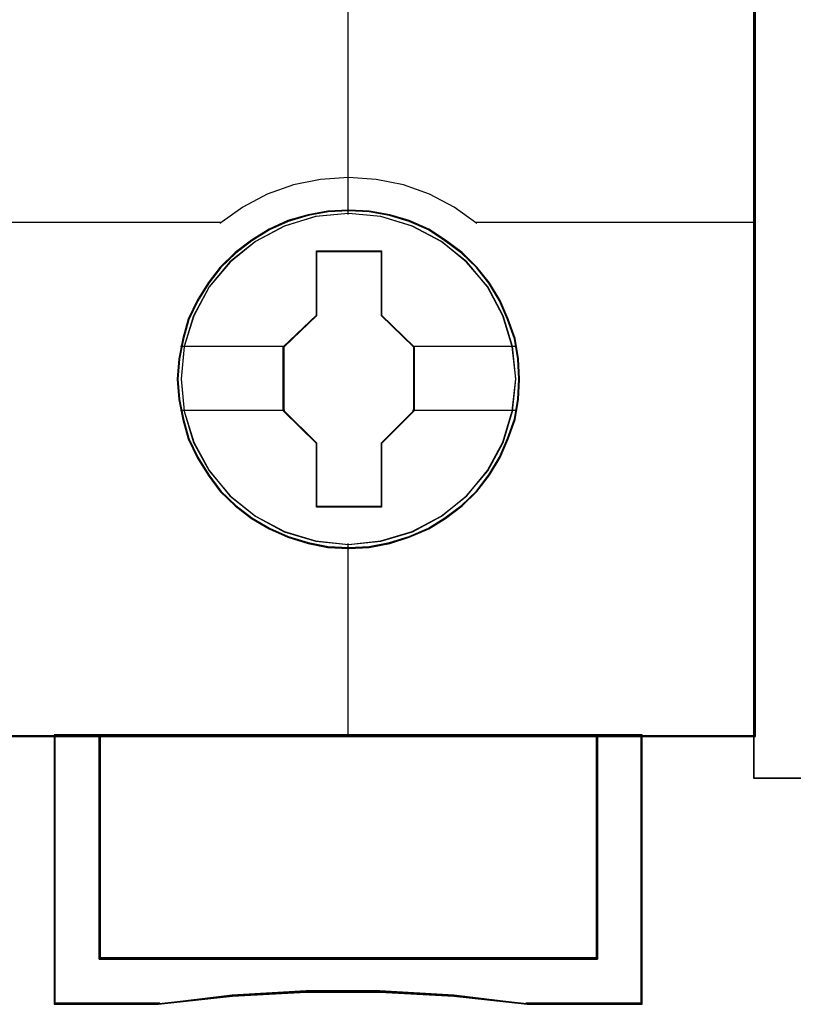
# Model space of a CAD drawing. Header units: millimetres. Extents: x -1290 to 1795, y -4192 to -1311.
# Tile 804 of 1056: x 1484.92 to 1488.35, y -2545.57 to -2541.21. Entities that reach past the tile are written whole.
import ezdxf

# ---------------------------------------------------------------- set-up
doc = ezdxf.new("R2010")
doc.units = ezdxf.units.MM
doc.layers.add('45', color=7, linetype='Continuous')
doc.layers.add('Aparatura', color=7, linetype='Continuous', lineweight=13)

# ---------------------------------------------------------------- blocks, each defined once
blk = doc.blocks.new('*U325')
at = {"layer": '45', "color": 7}
for points in [[(333.494761, -83.678926), (315.485844, -83.678926), (315.485844, -165.701694), (333.494761, -165.701694), (351.492541, -165.701694), (369.501457, -165.701694), (369.501457, -83.678926), (351.492541, -83.678926), (333.494761, -83.678926)], [(364.280897, -157.796729), (364.258537, -157.343996), (364.185865, -156.896785), (364.029342, -156.466137), (363.850458, -156.052053), (363.615673, -155.660053), (363.336168, -155.312222), (363.006351, -154.991997), (362.637403, -154.715941), (362.268455, -154.473011), (361.838017, -154.285293), (361.407578, -154.158307), (360.949188, -154.07549), (360.496389, -154.053405), (360.037999, -154.07549), (359.59638, -154.158307), (359.149171, -154.285293), (358.735503, -154.473011), (358.344194, -154.715941), (357.986427, -154.991997), (357.65102, -155.312222), (357.388285, -155.660053), (357.14232, -156.052053), (356.941076, -156.466137), (356.823683, -156.896785), (356.734241, -157.343996), (356.700701, -157.796729), (356.734241, -158.24394), (356.823683, -158.68563), (356.941076, -159.116278), (357.14232, -159.530362), (357.388285, -159.922362), (357.65102, -160.281235), (357.986427, -160.601461), (358.344194, -160.877517), (358.735503, -161.109404), (359.149171, -161.291602), (359.59638, -161.42963), (360.037999, -161.517968), (360.496389, -161.540052), (360.949188, -161.517968), (361.407578, -161.42963), (361.838017, -161.291602), (362.268455, -161.109404), (362.637403, -160.877517), (363.006351, -160.601461), (363.336168, -160.281235), (363.615673, -159.922362), (363.850458, -159.530362), (364.029342, -159.116278), (364.185865, -158.68563), (364.258537, -158.24394), (364.280897, -157.796729)], [(364.280897, -157.796729), (364.258537, -157.343996), (364.185865, -156.896785), (364.029342, -156.466137), (363.850458, -156.052053), (363.615673, -155.660053), (363.336168, -155.312222), (363.006351, -154.991997), (362.637403, -154.715941), (362.268455, -154.473011), (361.838017, -154.285293), (361.407578, -154.158307), (360.949188, -154.07549), (360.496389, -154.053405), (360.037999, -154.07549), (359.59638, -154.158307), (359.149171, -154.285293), (358.735503, -154.473011), (358.344194, -154.715941), (357.986427, -154.991997), (357.65102, -155.312222), (357.388285, -155.660053), (357.14232, -156.052053), (356.941076, -156.466137), (356.823683, -156.896785), (356.734241, -157.343996), (356.700701, -157.796729), (356.734241, -158.24394), (356.823683, -158.68563), (356.941076, -159.116278), (357.14232, -159.530362), (357.388285, -159.922362), (357.65102, -160.281235), (357.986427, -160.601461), (358.344194, -160.877517), (358.735503, -161.109404), (359.149171, -161.291602), (359.59638, -161.42963), (360.037999, -161.517968), (360.496389, -161.540052), (360.949188, -161.517968), (361.407578, -161.42963), (361.838017, -161.291602), (362.268455, -161.109404), (362.637403, -160.877517), (363.006351, -160.601461), (363.336168, -160.281235), (363.615673, -159.922362), (363.850458, -159.530362), (364.029342, -159.116278), (364.185865, -158.68563), (364.258537, -158.24394), (364.280897, -157.796729)], [(364.264784, -157.796729), (364.242519, -157.345951), (364.170156, -156.90067), (364.014298, -156.471881), (363.836175, -156.059584), (363.602389, -155.669276), (363.324071, -155.322947), (362.995656, -155.004104), (362.628277, -154.729239), (362.260898, -154.487358), (361.832289, -154.30045), (361.40368, -154.174012), (360.94724, -154.091553), (360.496365, -154.069564), (360.039924, -154.091553), (359.600183, -154.174012), (359.154875, -154.30045), (358.742965, -154.487358), (358.35332, -154.729239), (357.997074, -155.004104), (357.663093, -155.322947), (357.401474, -155.669276), (357.156555, -156.059584), (356.956166, -156.471881), (356.839273, -156.90067), (356.750212, -157.345951), (356.716813, -157.796729), (356.750212, -158.24201), (356.839273, -158.681793), (356.956166, -159.110582), (357.156555, -159.522879), (357.401474, -159.913187), (357.663093, -160.270511), (357.997074, -160.589354), (358.35332, -160.864219), (358.742965, -161.095105), (359.154875, -161.276516), (359.600183, -161.413948), (360.039924, -161.501905), (360.496365, -161.523894), (360.94724, -161.501905), (361.40368, -161.413948), (361.832289, -161.276516), (362.260898, -161.095105), (362.628277, -160.864219), (362.995656, -160.589354), (363.324071, -160.270511), (363.602389, -159.913187), (363.836175, -159.522879), (364.014298, -159.110582), (364.170156, -158.681793), (364.242519, -158.24201), (364.264784, -157.796729)], [(359.781325, -154.954676), (361.222272, -154.954676), (361.222272, -156.375774), (361.942745, -157.078029), (361.942745, -158.499127), (361.222272, -159.217971), (361.222272, -160.62801), (359.781325, -160.62801), (359.781325, -159.217971), (359.049595, -158.499127), (359.049595, -157.078029), (359.781325, -156.375774), (359.781325, -154.954676)], [(359.781325, -154.954676), (361.222272, -154.954676), (361.222272, -154.954676), (361.222272, -156.375774), (361.222272, -156.375774), (361.942745, -157.078029), (361.942745, -157.078029), (361.942745, -158.499127), (361.942745, -158.499127), (361.222272, -159.217971), (361.222272, -159.217971), (361.222272, -160.62801), (361.222272, -160.62801), (359.781325, -160.62801), (359.781325, -160.62801), (359.781325, -159.217971), (359.781325, -159.217971), (359.049595, -158.499127), (359.049595, -158.499127), (359.049595, -157.078029), (359.049595, -157.078029), (359.781325, -156.375774), (359.781325, -156.375774), (359.781325, -154.954676), (359.781325, -154.954676)], [(359.78974, -154.970834), (361.215528, -154.970834), (361.215528, -156.383837), (361.928422, -157.082092), (361.928422, -158.495095), (361.215528, -159.209844), (361.215528, -160.611852), (359.78974, -160.611852), (359.78974, -159.209844), (359.065708, -158.495095), (359.065708, -157.082092), (359.78974, -156.383837), (359.78974, -154.970834)], [(353.97405, -165.669378), (353.97405, -171.63356), (356.289578, -171.63356), (357.924397, -171.45668), (359.553637, -171.36824), (361.188456, -171.36824), (362.823275, -171.45668), (364.446935, -171.63356), (366.996806, -171.63356), (366.996806, -165.669378), (366.003639, -165.669378), (366.003639, -170.633081), (354.978375, -170.633081), (354.978375, -165.669378), (353.97405, -165.669378)], [(360.491694, -165.669378), (354.976627, -165.669378), (354.976627, -170.637136), (366.006761, -170.637136), (366.006761, -165.669378), (360.491694, -165.669378)]]:
    blk.add_lwpolyline(points, close=True, dxfattribs=at)
at = {"layer": '45', "color": 139}
for points in [[(333.494761, -83.678926), (315.485844, -83.678926), (315.485844, -165.701694), (333.494761, -165.701694), (351.492541, -165.701694), (369.501457, -165.701694), (369.501457, -83.678926), (351.492541, -83.678926), (333.494761, -83.678926)], [(333.50013, -83.695084), (315.501957, -83.695084), (315.501957, -165.685536), (333.50013, -165.685536), (351.487172, -165.685536), (369.485345, -165.685536), (369.485345, -83.695084), (351.487172, -83.695084), (333.50013, -83.695084)], [(364.196752, -157.791343), (364.124086, -157.073551), (363.917269, -156.388888), (363.576298, -155.753919), (363.106766, -155.201772), (362.553388, -154.749011), (361.910576, -154.40668), (361.211867, -154.196864), (360.490799, -154.130606), (359.769731, -154.196864), (359.071022, -154.40668), (358.433799, -154.749011), (357.874832, -155.201772), (357.410889, -155.753919), (357.064329, -156.388888), (356.857511, -157.073551), (356.784845, -157.791343), (356.857511, -158.503613), (357.064329, -159.193797), (357.410889, -159.823245), (357.874832, -160.375392), (358.433799, -160.828153), (359.071022, -161.170484), (359.769731, -161.3803), (360.490799, -161.45208), (361.211867, -161.3803), (361.910576, -161.170484), (362.553388, -160.828153), (363.106766, -160.375392), (363.576298, -159.823245), (363.917269, -159.193797), (364.124086, -158.503613), (364.196752, -157.791343)], [(364.196752, -157.785889), (364.118494, -157.068111), (363.91167, -156.388982), (363.57069, -155.754024), (363.112324, -155.196366), (362.54775, -154.743613), (361.904918, -154.40681), (361.211779, -154.191476), (360.490689, -154.12522), (359.76401, -154.191476), (359.07646, -154.40681), (358.433629, -154.743613), (357.869055, -155.196366), (357.410688, -155.754024), (357.069708, -156.388982), (356.857294, -157.068111), (356.790216, -157.785889), (356.857294, -158.503667), (357.069708, -159.188317), (357.410688, -159.817754), (357.869055, -160.375412), (358.433629, -160.828165), (359.07646, -161.164968), (359.76401, -161.37478), (360.490689, -161.45208), (361.211779, -161.37478), (361.904918, -161.164968), (362.54775, -160.828165), (363.112324, -160.375412), (363.57069, -159.817754), (363.91167, -159.188317), (364.118494, -158.503667), (364.196752, -157.785889)]]:
    blk.add_lwpolyline(points, close=True, dxfattribs=at)
for points in [[(360.474686, -146.900695), (360.474686, -154.146764)], [(363.33561, -154.34964), (362.831787, -153.986419), (362.283179, -153.702652), (361.706582, -153.492665), (361.107592, -153.373483), (360.491808, -153.32808), (359.876023, -153.373483), (359.271435, -153.492665), (358.694838, -153.702652), (358.151828, -153.986419), (357.642407, -154.34964)], [(351.469398, -154.317323), (357.674632, -154.317323)], [(363.301594, -154.317323), (369.501457, -154.317323)], [(360.474686, -161.430535), (360.474686, -165.701694)], [(353.97405, -165.669378), (353.97405, -171.63356)], [(354.976627, -170.637136), (354.976627, -165.669378)], [(365.972745, -165.669378), (365.972745, -170.637136)], [(366.96279, -165.669378), (366.96279, -171.63356)], [(366.006761, -170.604819), (354.976627, -170.604819)], [(364.452767, -171.63356), (362.826748, -171.434874), (361.189553, -171.335531), (359.552359, -171.335531), (357.920752, -171.434874), (356.283557, -171.63356)], [(353.97405, -171.599448), (356.317573, -171.599448)], [(364.420542, -171.599448), (366.996806, -171.599448)]]:
    blk.add_lwpolyline(points, dxfattribs=at)
at = {"layer": '45', "color": 7}
for points in [[(356.774104, -157.066018), (359.083611, -157.066018)], [(361.910519, -157.066018), (364.209284, -157.066018)], [(356.774104, -158.478965), (359.083611, -158.478965)], [(361.910519, -158.478965), (364.209284, -158.478965)]]:
    blk.add_lwpolyline(points, dxfattribs=at)
at = {"layer": '45', "color": 59}
for points in [[(353.97405, -165.669378), (353.97405, -171.63356), (356.289578, -171.63356), (357.924397, -171.45668), (359.553637, -171.36824), (361.188456, -171.36824), (362.823275, -171.45668), (364.446935, -171.63356), (366.996806, -171.63356), (366.996806, -165.669378), (366.003639, -165.669378), (366.003639, -170.633081), (354.978375, -170.633081), (354.978375, -165.669378), (353.97405, -165.669378)], [(353.990163, -165.683741), (353.990163, -171.617402), (356.299961, -171.617402), (357.930735, -171.441427), (359.555943, -171.353439), (361.186716, -171.353439), (362.81749, -171.441427), (364.437132, -171.617402), (366.980693, -171.617402), (366.980693, -165.683741), (365.989984, -165.683741), (365.989984, -170.622043), (354.992003, -170.622043), (354.992003, -165.683741), (353.990163, -165.683741)], [(360.491694, -165.669378), (354.976627, -165.669378), (354.976627, -170.637136), (366.006761, -170.637136), (366.006761, -165.669378), (360.491694, -165.669378)], [(360.491694, -165.683741), (354.992739, -165.683741), (354.992739, -170.622773), (365.990648, -170.622773), (365.990648, -165.683741), (360.491694, -165.683741)]]:
    blk.add_lwpolyline(points, close=True, dxfattribs=at)
blk = doc.blocks.new('*U326')
at = {"layer": '45', "color": 7}
blk.add_lwpolyline([(369.467441, -83.671744), (387.465485, -83.671744), (387.465485, -83.671744), (387.465485, -166.633485), (387.465485, -166.633485), (369.467441, -166.633485), (369.467441, -166.633485), (369.467441, -83.671744), (369.467441, -83.671744)], close=True, dxfattribs=at)
at = {"layer": '45', "color": 59}
blk.add_lwpolyline([(369.472812, -83.67713), (387.460114, -83.67713), (387.460114, -166.628099), (369.472812, -166.628099), (369.472812, -83.67713)], close=True, dxfattribs=at)

msp = doc.modelspace()

# ---------------------------------------------------------------- block references
at = {"layer": 'Aparatura', "color": 7, "lineweight": 13, "xscale": 0.2, "yscale": 0.2, "zscale": 0.2}
for name in ['*U326', '*U325']:
    msp.add_blockref(name, (1414.278, -2511.2423), dxfattribs=at)

doc.saveas('drawing.dxf')
